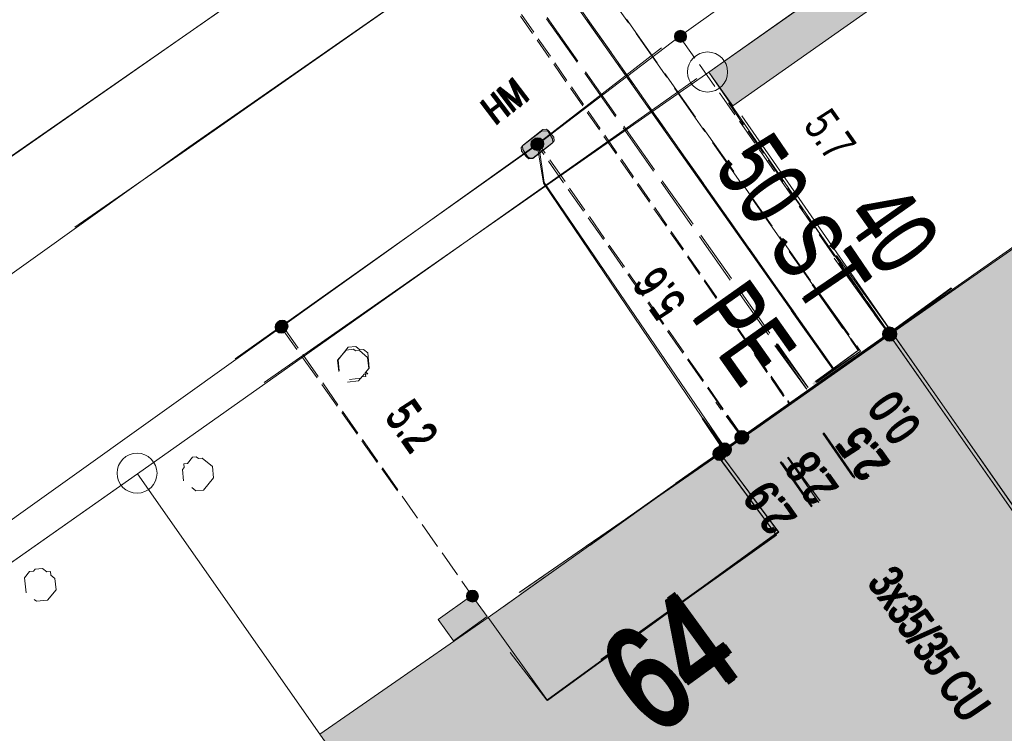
# Model space of a CAD drawing. Header units: metres. Extents: x -740 to 758, y -633 to 854.
# Tile 744 of 1056: x 361 to 377, y -78 to -67. Entities that reach past the tile are written whole.
import ezdxf

# ---------------------------------------------------------------- set-up
doc = ezdxf.new("R2010")
doc.units = ezdxf.units.M
doc.header["$MEASUREMENT"] = 0
for name, pattern in [('333_125', [0.4576, 0.3328, -0.1248]), ('416_125', [0.5408, 0.416, -0.1248]), ('416_416', [0.832, 0.416, -0.416]), ('832_208', [1.04, 0.832, -0.208]), ('832_832', [1.664, 0.832, -0.832])]:
    doc.linetypes.add(name, pattern=pattern)
for name, color, linetype in [('Gas.LOVION', 7, 'Continuous'), ('Gis.LOVION', 7, 'Continuous'), ('Grundkarte.LOVION', 7, 'Continuous'), ('Grundkarte_Text.LOVION', 7, 'Continuous'), ('Strom.LOVION', 7, 'Continuous'), ('StromBemass.LOVION', 7, 'Continuous'), ('Wasser.LOVION', 7, 'Continuous')]:
    doc.layers.add(name, color=color, linetype=linetype)
doc.styles.add('ERSTELLTER_STIL_1', font='arial.ttf')

msp = doc.modelspace()

# ---------------------------------------------------------------- hatches: boundary and pattern name
at = {"layer": 'Gas.LOVION', "linetype": 'Continuous', "lineweight": 13}
for points in [[(373.563, -73.046), (372.94, -73.476), (373.161, -73.765), (373.77, -73.351)], [(373.573, -73.054), (372.95, -73.484), (373.187, -73.786), (373.796, -73.372)], [(373.585, -73.02), (372.962, -73.45), (373.169, -73.755), (373.792, -73.325)], [(373.595, -73.028), (372.972, -73.458), (373.195, -73.776), (373.818, -73.346)]]:
    msp.add_hatch(color=7, dxfattribs=at).paths.add_polyline_path(points)
at = {"layer": 'Gis.LOVION', "linetype": 'Continuous', "lineweight": 18}
msp.add_hatch(color=254, dxfattribs=at).paths.add_polyline_path([(367.784, -76.625), (368.023, -76.957), (368.548, -76.58), (368.309, -76.249)])
at = {"layer": 'Grundkarte.LOVION', "linetype": 'Continuous', "lineweight": 18}
for color, points in [(254, [(372.384, -68.604), (381.317, -62.322), (380.94, -61.797), (372.008, -68.079)]), (9, [(374.822, -72.169), (380.249, -79.914), (385.641, -76.106), (386.539, -77.437), (390.043, -74.878), (383.866, -65.817)]), (9, [(374.832, -72.177), (378.716, -77.738), (385.98, -68.9), (383.908, -65.851)]), (9, [(374.857, -72.127), (380.284, -79.872), (383.38, -77.678), (375.795, -71.444)]), (9, [(374.867, -72.135), (378.75, -77.696), (380.626, -75.414), (375.805, -71.452)]), (9, [(371.329, -86.136), (371.539, -86.47), (378.75, -77.696), (374.867, -72.135), (372.184, -74.023), (368.564, -76.594), (365.934, -78.417)]), (9, [(371.287, -86.101), (372.035, -87.092), (380.94, -80.842), (380.284, -79.872), (374.857, -72.127), (372.175, -74.015), (370.489, -75.214), (366.791, -79.713)]), (9, [(369.049, -76.201), (375.573, -81.563), (378.716, -77.738), (374.832, -72.177), (372.15, -74.065)]), (9, [(369.424, -76.509), (377.555, -83.192), (380.906, -80.884), (380.249, -79.914), (374.822, -72.169), (372.14, -74.057), (370.481, -75.224)])]:
    msp.add_hatch(color=color, dxfattribs=at).paths.add_polyline_path(points)
at = {"layer": 'Strom.LOVION', "linetype": 'Continuous', "lineweight": 13}
for points in [[(369.258, -69.427), (369.56, -69.19), (369.573, -69.174), (369.568, -69.116), (369.498, -69.004), (369.482, -68.991), (369.394, -69), (369.105, -69.22), (369.078, -69.252), (369.084, -69.311), (369.167, -69.406), (369.2, -69.432)], [(369.266, -69.417), (369.568, -69.18), (369.595, -69.148), (369.589, -69.09), (369.506, -68.994), (369.474, -68.968), (369.415, -68.974), (369.113, -69.21), (369.1, -69.226), (369.106, -69.285), (369.176, -69.396), (369.208, -69.422)], [(372.715, -73.651), (371.827, -74.241), (371.964, -74.434), (372.837, -73.832)], [(372.725, -73.66), (371.853, -74.262), (371.974, -74.442), (372.846, -73.84)], [(372.694, -73.677), (371.819, -74.251), (371.956, -74.444), (372.815, -73.858)], [(372.704, -73.686), (371.845, -74.272), (371.966, -74.452), (372.825, -73.866)]]:
    msp.add_hatch(color=7, dxfattribs=at).paths.add_polyline_path(points)
at = {"layer": 'StromBemass.LOVION', "linetype": 'Continuous', "lineweight": 13}
for points in [[(371.641, -67.578), (371.648, -67.568), (371.654, -67.558), (371.658, -67.547), (371.661, -67.535), (371.662, -67.523), (371.662, -67.511), (371.661, -67.5), (371.658, -67.488), (371.653, -67.477), (371.648, -67.467), (371.641, -67.457), (371.632, -67.448), (371.623, -67.441), (371.613, -67.434), (371.602, -67.429), (371.591, -67.426), (371.579, -67.423), (371.567, -67.423), (371.556, -67.424), (371.544, -67.426), (371.533, -67.429), (371.522, -67.435), (371.512, -67.441), (371.503, -67.449), (371.494, -67.457), (371.487, -67.467), (371.482, -67.478), (371.477, -67.489), (371.474, -67.5), (371.473, -67.512), (371.473, -67.524), (371.475, -67.536), (371.478, -67.547), (371.482, -67.558), (371.488, -67.569), (371.495, -67.578), (371.503, -67.587), (371.512, -67.595), (371.522, -67.601), (371.533, -67.606), (371.544, -67.61), (371.556, -67.612), (371.568, -67.613), (371.58, -67.612), (371.592, -67.61), (371.603, -67.606), (371.614, -67.601), (371.624, -67.594), (371.633, -67.587)], [(369.397, -69.264), (369.404, -69.255), (369.41, -69.244), (369.414, -69.233), (369.417, -69.222), (369.419, -69.21), (369.418, -69.198), (369.417, -69.186), (369.414, -69.175), (369.41, -69.164), (369.404, -69.153), (369.397, -69.144), (369.389, -69.135), (369.38, -69.128), (369.369, -69.121), (369.359, -69.116), (369.347, -69.113), (369.336, -69.11), (369.324, -69.11), (369.312, -69.11), (369.3, -69.113), (369.289, -69.116), (369.278, -69.122), (369.268, -69.128), (369.259, -69.135), (369.251, -69.144), (369.244, -69.154), (369.239, -69.164), (369.234, -69.175), (369.231, -69.187), (369.23, -69.199), (369.23, -69.21), (369.231, -69.222), (369.234, -69.234), (369.239, -69.245), (369.245, -69.255), (369.252, -69.265), (369.26, -69.273), (369.269, -69.281), (369.279, -69.287), (369.29, -69.292), (369.301, -69.296), (369.313, -69.298), (369.325, -69.299), (369.336, -69.298), (369.348, -69.296), (369.359, -69.292), (369.37, -69.287), (369.38, -69.28), (369.389, -69.273)], [(369.411, -69.255), (369.418, -69.246), (369.424, -69.235), (369.428, -69.224), (369.431, -69.213), (369.433, -69.201), (369.433, -69.189), (369.431, -69.178), (369.428, -69.166), (369.424, -69.155), (369.418, -69.145), (369.411, -69.135), (369.403, -69.127), (369.394, -69.119), (369.384, -69.113), (369.373, -69.108), (369.362, -69.104), (369.35, -69.102), (369.338, -69.101), (369.327, -69.102), (369.315, -69.104), (369.304, -69.108), (369.293, -69.113), (369.283, -69.12), (369.274, -69.127), (369.266, -69.136), (369.259, -69.145), (369.254, -69.156), (369.249, -69.167), (369.246, -69.178), (369.245, -69.19), (369.245, -69.202), (369.246, -69.213), (369.249, -69.225), (369.254, -69.236), (369.26, -69.246), (369.266, -69.256), (369.275, -69.264), (369.284, -69.272), (369.294, -69.278), (369.304, -69.283), (369.316, -69.287), (369.327, -69.289), (369.339, -69.29), (369.351, -69.289), (369.362, -69.286), (369.374, -69.283), (369.384, -69.278), (369.394, -69.271), (369.403, -69.264)], [(365.405, -72.121), (365.412, -72.111), (365.417, -72.1), (365.422, -72.089), (365.425, -72.078), (365.426, -72.066), (365.426, -72.054), (365.425, -72.042), (365.422, -72.03), (365.417, -72.019), (365.411, -72.009), (365.404, -71.999), (365.396, -71.99), (365.387, -71.983), (365.377, -71.976), (365.366, -71.971), (365.354, -71.968), (365.343, -71.965), (365.331, -71.965), (365.319, -71.965), (365.307, -71.968), (365.296, -71.971), (365.285, -71.977), (365.275, -71.983), (365.265, -71.991), (365.257, -71.999), (365.25, -72.009), (365.245, -72.02), (365.24, -72.031), (365.237, -72.042), (365.236, -72.054), (365.236, -72.066), (365.237, -72.078), (365.24, -72.09), (365.245, -72.101), (365.251, -72.111), (365.258, -72.121), (365.266, -72.13), (365.275, -72.137), (365.285, -72.144), (365.296, -72.149), (365.308, -72.152), (365.319, -72.155), (365.331, -72.155), (365.343, -72.155), (365.355, -72.152), (365.366, -72.149), (365.377, -72.143), (365.387, -72.137), (365.396, -72.129)], [(365.417, -72.105), (365.424, -72.096), (365.43, -72.085), (365.434, -72.074), (365.437, -72.062), (365.439, -72.05), (365.439, -72.039), (365.437, -72.027), (365.434, -72.015), (365.43, -72.004), (365.424, -71.993), (365.417, -71.984), (365.408, -71.975), (365.399, -71.968), (365.389, -71.961), (365.378, -71.956), (365.367, -71.952), (365.355, -71.95), (365.343, -71.95), (365.331, -71.95), (365.319, -71.953), (365.308, -71.956), (365.297, -71.961), (365.287, -71.968), (365.278, -71.976), (365.27, -71.984), (365.263, -71.994), (365.257, -72.004), (365.253, -72.016), (365.25, -72.027), (365.248, -72.039), (365.248, -72.051), (365.25, -72.063), (365.253, -72.075), (365.257, -72.086), (365.263, -72.096), (365.27, -72.106), (365.278, -72.114), (365.288, -72.122), (365.298, -72.128), (365.309, -72.133), (365.32, -72.137), (365.332, -72.139), (365.344, -72.14), (365.356, -72.139), (365.367, -72.137), (365.379, -72.133), (365.39, -72.128), (365.4, -72.122), (365.409, -72.114)], [(374.887, -72.227), (374.893, -72.218), (374.899, -72.208), (374.903, -72.197), (374.906, -72.185), (374.908, -72.174), (374.908, -72.162), (374.906, -72.15), (374.903, -72.139), (374.899, -72.128), (374.893, -72.118), (374.886, -72.108), (374.878, -72.1), (374.869, -72.093), (374.859, -72.086), (374.849, -72.081), (374.837, -72.078), (374.826, -72.076), (374.814, -72.075), (374.803, -72.076), (374.791, -72.078), (374.78, -72.082), (374.769, -72.087), (374.76, -72.093), (374.751, -72.1), (374.743, -72.109), (374.736, -72.118), (374.73, -72.129), (374.726, -72.14), (374.723, -72.151), (374.722, -72.163), (374.722, -72.174), (374.723, -72.186), (374.726, -72.197), (374.73, -72.208), (374.736, -72.218), (374.743, -72.228), (374.751, -72.236), (374.76, -72.244), (374.77, -72.25), (374.781, -72.255), (374.792, -72.258), (374.803, -72.261), (374.815, -72.261), (374.827, -72.261), (374.838, -72.258), (374.849, -72.255), (374.86, -72.25), (374.87, -72.243), (374.879, -72.236)], [(374.89, -72.228), (374.897, -72.218), (374.902, -72.208), (374.907, -72.197), (374.91, -72.186), (374.911, -72.174), (374.911, -72.162), (374.91, -72.151), (374.907, -72.139), (374.902, -72.129), (374.896, -72.118), (374.89, -72.109), (374.882, -72.1), (374.872, -72.093), (374.862, -72.087), (374.852, -72.082), (374.841, -72.078), (374.829, -72.076), (374.817, -72.075), (374.806, -72.076), (374.794, -72.078), (374.783, -72.082), (374.772, -72.087), (374.763, -72.093), (374.753, -72.101), (374.745, -72.109), (374.739, -72.119), (374.733, -72.129), (374.729, -72.14), (374.726, -72.151), (374.724, -72.163), (374.724, -72.175), (374.726, -72.186), (374.729, -72.198), (374.733, -72.209), (374.739, -72.219), (374.746, -72.228), (374.754, -72.237), (374.763, -72.244), (374.773, -72.251), (374.784, -72.256), (374.795, -72.259), (374.806, -72.261), (374.818, -72.262), (374.83, -72.261), (374.841, -72.259), (374.852, -72.255), (374.863, -72.25), (374.873, -72.244), (374.882, -72.237)], [(374.905, -72.21), (374.912, -72.2), (374.918, -72.19), (374.922, -72.179), (374.925, -72.167), (374.927, -72.156), (374.927, -72.144), (374.925, -72.132), (374.922, -72.121), (374.918, -72.11), (374.912, -72.099), (374.905, -72.09), (374.897, -72.081), (374.888, -72.074), (374.878, -72.067), (374.867, -72.062), (374.856, -72.059), (374.844, -72.056), (374.832, -72.056), (374.821, -72.057), (374.809, -72.059), (374.798, -72.062), (374.787, -72.068), (374.777, -72.074), (374.768, -72.081), (374.76, -72.09), (374.753, -72.1), (374.747, -72.11), (374.743, -72.121), (374.74, -72.133), (374.739, -72.144), (374.739, -72.156), (374.74, -72.168), (374.743, -72.179), (374.748, -72.19), (374.753, -72.201), (374.76, -72.21), (374.768, -72.219), (374.777, -72.226), (374.787, -72.233), (374.798, -72.238), (374.809, -72.241), (374.821, -72.243), (374.833, -72.244), (374.845, -72.243), (374.856, -72.241), (374.868, -72.237), (374.878, -72.232), (374.888, -72.226), (374.897, -72.218)], [(374.906, -72.243), (374.913, -72.234), (374.918, -72.223), (374.923, -72.212), (374.925, -72.201), (374.927, -72.189), (374.927, -72.178), (374.925, -72.166), (374.922, -72.155), (374.918, -72.144), (374.912, -72.134), (374.905, -72.124), (374.897, -72.116), (374.888, -72.108), (374.878, -72.102), (374.868, -72.097), (374.857, -72.093), (374.845, -72.091), (374.833, -72.091), (374.822, -72.091), (374.81, -72.094), (374.799, -72.097), (374.789, -72.102), (374.779, -72.109), (374.77, -72.116), (374.762, -72.125), (374.755, -72.134), (374.749, -72.144), (374.745, -72.155), (374.742, -72.167), (374.741, -72.178), (374.741, -72.19), (374.742, -72.202), (374.745, -72.213), (374.749, -72.224), (374.755, -72.234), (374.762, -72.244), (374.77, -72.252), (374.779, -72.26), (374.789, -72.266), (374.8, -72.271), (374.811, -72.274), (374.822, -72.276), (374.834, -72.277), (374.846, -72.276), (374.857, -72.274), (374.868, -72.271), (374.879, -72.265), (374.889, -72.259), (374.898, -72.252)], [(374.909, -72.21), (374.916, -72.201), (374.921, -72.19), (374.926, -72.179), (374.928, -72.168), (374.93, -72.156), (374.93, -72.144), (374.928, -72.133), (374.925, -72.121), (374.921, -72.11), (374.915, -72.1), (374.908, -72.09), (374.9, -72.082), (374.891, -72.074), (374.881, -72.068), (374.87, -72.063), (374.859, -72.059), (374.848, -72.057), (374.836, -72.056), (374.824, -72.057), (374.812, -72.059), (374.801, -72.063), (374.79, -72.068), (374.78, -72.075), (374.771, -72.082), (374.763, -72.091), (374.756, -72.1), (374.751, -72.111), (374.746, -72.122), (374.744, -72.133), (374.742, -72.145), (374.742, -72.157), (374.744, -72.168), (374.747, -72.18), (374.751, -72.191), (374.757, -72.201), (374.764, -72.211), (374.772, -72.219), (374.781, -72.227), (374.791, -72.233), (374.802, -72.238), (374.813, -72.242), (374.825, -72.244), (374.836, -72.245), (374.848, -72.244), (374.86, -72.242), (374.871, -72.238), (374.882, -72.233), (374.892, -72.226), (374.901, -72.219)], [(374.91, -72.244), (374.917, -72.235), (374.922, -72.224), (374.926, -72.213), (374.929, -72.202), (374.931, -72.19), (374.931, -72.179), (374.929, -72.167), (374.926, -72.155), (374.922, -72.145), (374.916, -72.134), (374.909, -72.125), (374.901, -72.116), (374.892, -72.109), (374.882, -72.103), (374.872, -72.098), (374.86, -72.094), (374.849, -72.092), (374.837, -72.091), (374.825, -72.092), (374.814, -72.094), (374.803, -72.098), (374.792, -72.103), (374.782, -72.109), (374.773, -72.117), (374.765, -72.125), (374.758, -72.135), (374.752, -72.145), (374.748, -72.156), (374.745, -72.167), (374.744, -72.179), (374.744, -72.191), (374.745, -72.203), (374.748, -72.214), (374.753, -72.225), (374.758, -72.235), (374.765, -72.245), (374.773, -72.253), (374.783, -72.261), (374.792, -72.267), (374.803, -72.272), (374.814, -72.275), (374.826, -72.278), (374.838, -72.278), (374.849, -72.278), (374.861, -72.275), (374.872, -72.272), (374.883, -72.267), (374.893, -72.26), (374.902, -72.253)], [(374.923, -72.229), (374.93, -72.22), (374.935, -72.209), (374.94, -72.198), (374.942, -72.187), (374.944, -72.175), (374.944, -72.163), (374.942, -72.152), (374.939, -72.14), (374.935, -72.129), (374.929, -72.119), (374.922, -72.109), (374.914, -72.101), (374.905, -72.093), (374.895, -72.087), (374.884, -72.082), (374.873, -72.078), (374.861, -72.076), (374.849, -72.075), (374.838, -72.076), (374.826, -72.078), (374.815, -72.082), (374.804, -72.087), (374.794, -72.093), (374.785, -72.101), (374.777, -72.11), (374.77, -72.119), (374.764, -72.13), (374.76, -72.141), (374.757, -72.152), (374.755, -72.164), (374.756, -72.176), (374.757, -72.188), (374.76, -72.199), (374.764, -72.21), (374.77, -72.22), (374.777, -72.23), (374.785, -72.239), (374.794, -72.246), (374.804, -72.252), (374.815, -72.257), (374.827, -72.261), (374.838, -72.263), (374.85, -72.264), (374.862, -72.263), (374.873, -72.261), (374.885, -72.257), (374.895, -72.252), (374.905, -72.246), (374.915, -72.238)], [(374.927, -72.228), (374.934, -72.218), (374.94, -72.208), (374.944, -72.196), (374.947, -72.185), (374.949, -72.173), (374.949, -72.161), (374.947, -72.149), (374.944, -72.138), (374.94, -72.127), (374.934, -72.116), (374.927, -72.107), (374.919, -72.098), (374.91, -72.09), (374.899, -72.084), (374.889, -72.079), (374.877, -72.075), (374.866, -72.073), (374.854, -72.072), (374.842, -72.073), (374.83, -72.076), (374.819, -72.079), (374.808, -72.084), (374.798, -72.091), (374.789, -72.098), (374.781, -72.107), (374.774, -72.117), (374.768, -72.127), (374.764, -72.138), (374.761, -72.15), (374.759, -72.162), (374.759, -72.174), (374.761, -72.185), (374.764, -72.197), (374.768, -72.208), (374.774, -72.219), (374.781, -72.228), (374.789, -72.237), (374.798, -72.244), (374.809, -72.251), (374.819, -72.256), (374.831, -72.259), (374.842, -72.262), (374.854, -72.262), (374.866, -72.262), (374.878, -72.259), (374.889, -72.256), (374.9, -72.25), (374.91, -72.244), (374.919, -72.236)], [(372.596, -73.823), (372.603, -73.814), (372.609, -73.804), (372.613, -73.793), (372.616, -73.782), (372.617, -73.77), (372.617, -73.759), (372.615, -73.747), (372.613, -73.736), (372.608, -73.725), (372.603, -73.715), (372.596, -73.706), (372.588, -73.697), (372.579, -73.69), (372.569, -73.684), (372.558, -73.679), (372.547, -73.675), (372.536, -73.673), (372.524, -73.672), (372.513, -73.673), (372.501, -73.675), (372.49, -73.679), (372.48, -73.684), (372.47, -73.69), (372.461, -73.697), (372.453, -73.706), (372.446, -73.715), (372.441, -73.726), (372.437, -73.736), (372.434, -73.748), (372.432, -73.759), (372.432, -73.771), (372.434, -73.782), (372.437, -73.794), (372.441, -73.804), (372.447, -73.815), (372.454, -73.824), (372.462, -73.832), (372.471, -73.84), (372.48, -73.846), (372.491, -73.851), (372.502, -73.854), (372.513, -73.857), (372.525, -73.857), (372.537, -73.856), (372.548, -73.854), (372.559, -73.851), (372.57, -73.846), (372.579, -73.839), (372.588, -73.832)], [(372.584, -73.842), (372.591, -73.832), (372.597, -73.822), (372.601, -73.811), (372.604, -73.799), (372.606, -73.787), (372.606, -73.775), (372.604, -73.763), (372.601, -73.752), (372.597, -73.741), (372.591, -73.73), (372.584, -73.721), (372.576, -73.712), (372.566, -73.704), (372.556, -73.698), (372.545, -73.693), (372.534, -73.689), (372.522, -73.687), (372.51, -73.686), (372.498, -73.687), (372.487, -73.689), (372.475, -73.693), (372.464, -73.698), (372.454, -73.705), (372.445, -73.712), (372.437, -73.721), (372.43, -73.731), (372.424, -73.741), (372.42, -73.752), (372.417, -73.764), (372.415, -73.776), (372.415, -73.788), (372.417, -73.8), (372.42, -73.811), (372.424, -73.822), (372.43, -73.833), (372.437, -73.843), (372.445, -73.851), (372.455, -73.859), (372.465, -73.865), (372.476, -73.87), (372.487, -73.874), (372.499, -73.876), (372.511, -73.877), (372.523, -73.876), (372.535, -73.874), (372.546, -73.87), (372.557, -73.865), (372.567, -73.859), (372.576, -73.851)], [(372.593, -73.853), (372.6, -73.843), (372.606, -73.833), (372.61, -73.822), (372.613, -73.811), (372.614, -73.799), (372.614, -73.787), (372.613, -73.776), (372.61, -73.764), (372.606, -73.753), (372.6, -73.743), (372.593, -73.734), (372.585, -73.725), (372.576, -73.718), (372.566, -73.711), (372.555, -73.706), (372.544, -73.703), (372.533, -73.701), (372.521, -73.7), (372.509, -73.701), (372.498, -73.703), (372.487, -73.707), (372.476, -73.712), (372.466, -73.718), (372.457, -73.725), (372.449, -73.734), (372.442, -73.744), (372.437, -73.754), (372.432, -73.765), (372.429, -73.776), (372.428, -73.788), (372.428, -73.8), (372.429, -73.811), (372.432, -73.823), (372.437, -73.833), (372.442, -73.844), (372.449, -73.853), (372.457, -73.862), (372.467, -73.869), (372.476, -73.875), (372.487, -73.88), (372.498, -73.884), (372.51, -73.886), (372.521, -73.887), (372.533, -73.886), (372.545, -73.884), (372.556, -73.88), (372.566, -73.875), (372.576, -73.869), (372.585, -73.861)], [(372.615, -73.833), (372.622, -73.824), (372.628, -73.813), (372.632, -73.802), (372.635, -73.791), (372.636, -73.779), (372.636, -73.767), (372.635, -73.755), (372.632, -73.744), (372.627, -73.733), (372.622, -73.723), (372.615, -73.713), (372.607, -73.704), (372.597, -73.697), (372.587, -73.691), (372.577, -73.686), (372.565, -73.682), (372.554, -73.68), (372.542, -73.679), (372.53, -73.68), (372.519, -73.682), (372.507, -73.686), (372.497, -73.691), (372.487, -73.697), (372.478, -73.705), (372.47, -73.714), (372.463, -73.723), (372.457, -73.734), (372.453, -73.745), (372.45, -73.756), (372.448, -73.768), (372.448, -73.78), (372.45, -73.791), (372.453, -73.803), (372.457, -73.814), (372.463, -73.824), (372.47, -73.834), (372.478, -73.842), (372.487, -73.85), (372.497, -73.856), (372.508, -73.861), (372.519, -73.865), (372.531, -73.867), (372.543, -73.868), (372.554, -73.867), (372.566, -73.865), (372.577, -73.861), (372.588, -73.856), (372.598, -73.849), (372.607, -73.842)], [(372.237, -74.097), (372.243, -74.087), (372.249, -74.077), (372.253, -74.066), (372.256, -74.055), (372.258, -74.043), (372.258, -74.031), (372.256, -74.02), (372.253, -74.008), (372.249, -73.997), (372.243, -73.987), (372.236, -73.978), (372.228, -73.969), (372.219, -73.962), (372.209, -73.955), (372.199, -73.95), (372.187, -73.947), (372.176, -73.945), (372.164, -73.944), (372.152, -73.945), (372.141, -73.947), (372.13, -73.951), (372.119, -73.956), (372.109, -73.962), (372.1, -73.97), (372.092, -73.978), (372.085, -73.988), (372.08, -73.998), (372.075, -74.009), (372.072, -74.02), (372.071, -74.032), (372.071, -74.044), (372.073, -74.055), (372.076, -74.067), (372.08, -74.078), (372.086, -74.088), (372.093, -74.097), (372.101, -74.106), (372.11, -74.113), (372.12, -74.12), (372.13, -74.125), (372.141, -74.128), (372.153, -74.13), (372.165, -74.131), (372.176, -74.13), (372.188, -74.128), (372.199, -74.124), (372.21, -74.119), (372.22, -74.113), (372.229, -74.105)], [(372.253, -74.108), (372.26, -74.099), (372.266, -74.088), (372.27, -74.077), (372.273, -74.065), (372.274, -74.053), (372.274, -74.041), (372.273, -74.029), (372.27, -74.018), (372.265, -74.007), (372.259, -73.996), (372.252, -73.987), (372.244, -73.978), (372.235, -73.97), (372.225, -73.964), (372.214, -73.959), (372.202, -73.955), (372.191, -73.953), (372.179, -73.952), (372.167, -73.953), (372.155, -73.955), (372.144, -73.959), (372.133, -73.964), (372.123, -73.971), (372.114, -73.978), (372.105, -73.987), (372.098, -73.997), (372.093, -74.007), (372.088, -74.018), (372.085, -74.03), (372.084, -74.042), (372.084, -74.054), (372.085, -74.066), (372.088, -74.077), (372.093, -74.089), (372.099, -74.099), (372.106, -74.109), (372.114, -74.117), (372.123, -74.125), (372.133, -74.131), (372.144, -74.136), (372.156, -74.14), (372.167, -74.142), (372.179, -74.143), (372.191, -74.142), (372.203, -74.14), (372.214, -74.136), (372.225, -74.131), (372.235, -74.125), (372.245, -74.117)], [(372.253, -74.078), (372.26, -74.068), (372.265, -74.058), (372.27, -74.047), (372.273, -74.035), (372.274, -74.023), (372.274, -74.012), (372.273, -74), (372.27, -73.989), (372.265, -73.978), (372.259, -73.967), (372.253, -73.958), (372.244, -73.949), (372.235, -73.942), (372.225, -73.935), (372.215, -73.93), (372.203, -73.927), (372.192, -73.925), (372.18, -73.924), (372.168, -73.925), (372.157, -73.927), (372.145, -73.931), (372.135, -73.936), (372.125, -73.942), (372.116, -73.95), (372.108, -73.958), (372.101, -73.968), (372.095, -73.978), (372.091, -73.989), (372.088, -74.001), (372.086, -74.012), (372.086, -74.024), (372.088, -74.036), (372.091, -74.047), (372.095, -74.058), (372.101, -74.068), (372.108, -74.078), (372.116, -74.087), (372.125, -74.094), (372.135, -74.1), (372.146, -74.105), (372.157, -74.109), (372.169, -74.111), (372.181, -74.112), (372.192, -74.111), (372.204, -74.109), (372.215, -74.105), (372.226, -74.1), (372.236, -74.094), (372.245, -74.086)], [(372.265, -74.087), (372.272, -74.078), (372.278, -74.068), (372.282, -74.057), (372.285, -74.045), (372.286, -74.034), (372.286, -74.022), (372.285, -74.011), (372.282, -74), (372.277, -73.989), (372.272, -73.979), (372.265, -73.969), (372.257, -73.961), (372.248, -73.954), (372.238, -73.947), (372.228, -73.943), (372.217, -73.939), (372.205, -73.937), (372.194, -73.936), (372.182, -73.937), (372.171, -73.939), (372.16, -73.943), (372.149, -73.948), (372.14, -73.954), (372.131, -73.961), (372.123, -73.97), (372.116, -73.979), (372.11, -73.989), (372.106, -74), (372.103, -74.011), (372.102, -74.023), (372.102, -74.035), (372.103, -74.046), (372.106, -74.057), (372.111, -74.068), (372.116, -74.078), (372.123, -74.088), (372.131, -74.096), (372.14, -74.103), (372.15, -74.11), (372.16, -74.114), (372.171, -74.118), (372.183, -74.12), (372.194, -74.121), (372.206, -74.12), (372.217, -74.118), (372.228, -74.114), (372.239, -74.109), (372.249, -74.103), (372.257, -74.096)], [(372.319, -74.032), (372.326, -74.023), (372.332, -74.012), (372.336, -74.001), (372.339, -73.99), (372.341, -73.978), (372.341, -73.966), (372.339, -73.954), (372.336, -73.942), (372.332, -73.931), (372.326, -73.921), (372.319, -73.911), (372.311, -73.903), (372.302, -73.895), (372.291, -73.889), (372.281, -73.884), (372.269, -73.88), (372.258, -73.878), (372.246, -73.877), (372.234, -73.878), (372.222, -73.88), (372.211, -73.884), (372.2, -73.889), (372.19, -73.895), (372.181, -73.903), (372.173, -73.912), (372.166, -73.921), (372.16, -73.932), (372.156, -73.943), (372.153, -73.955), (372.151, -73.966), (372.151, -73.978), (372.153, -73.99), (372.156, -74.002), (372.16, -74.013), (372.166, -74.023), (372.173, -74.033), (372.181, -74.041), (372.19, -74.049), (372.201, -74.055), (372.211, -74.06), (372.223, -74.064), (372.234, -74.066), (372.246, -74.067), (372.258, -74.066), (372.27, -74.064), (372.281, -74.06), (372.292, -74.055), (372.302, -74.049), (372.311, -74.041)], [(372.319, -74.032), (372.326, -74.023), (372.332, -74.012), (372.336, -74.001), (372.339, -73.99), (372.341, -73.978), (372.341, -73.966), (372.339, -73.954), (372.336, -73.942), (372.332, -73.931), (372.326, -73.921), (372.319, -73.911), (372.311, -73.903), (372.302, -73.895), (372.291, -73.889), (372.281, -73.884), (372.269, -73.88), (372.258, -73.878), (372.246, -73.877), (372.234, -73.878), (372.222, -73.88), (372.211, -73.884), (372.2, -73.889), (372.19, -73.895), (372.181, -73.903), (372.173, -73.912), (372.166, -73.921), (372.16, -73.932), (372.156, -73.943), (372.153, -73.955), (372.151, -73.966), (372.151, -73.978), (372.153, -73.99), (372.156, -74.002), (372.16, -74.013), (372.166, -74.023), (372.173, -74.033), (372.181, -74.041), (372.19, -74.049), (372.201, -74.055), (372.211, -74.06), (372.223, -74.064), (372.234, -74.066), (372.246, -74.067), (372.258, -74.066), (372.27, -74.064), (372.281, -74.06), (372.292, -74.055), (372.302, -74.049), (372.311, -74.041)], [(372.329, -74.018), (372.336, -74.008), (372.342, -73.998), (372.346, -73.987), (372.349, -73.975), (372.35, -73.964), (372.35, -73.952), (372.349, -73.94), (372.346, -73.929), (372.341, -73.918), (372.336, -73.908), (372.329, -73.898), (372.321, -73.89), (372.312, -73.882), (372.302, -73.876), (372.291, -73.871), (372.28, -73.868), (372.268, -73.865), (372.257, -73.865), (372.245, -73.865), (372.233, -73.868), (372.222, -73.871), (372.212, -73.876), (372.202, -73.883), (372.193, -73.89), (372.185, -73.899), (372.178, -73.908), (372.172, -73.919), (372.168, -73.93), (372.165, -73.941), (372.164, -73.953), (372.164, -73.964), (372.165, -73.976), (372.168, -73.987), (372.172, -73.998), (372.178, -74.009), (372.185, -74.018), (372.193, -74.027), (372.202, -74.034), (372.212, -74.04), (372.223, -74.045), (372.234, -74.049), (372.246, -74.051), (372.257, -74.052), (372.269, -74.051), (372.28, -74.049), (372.292, -74.045), (372.302, -74.04), (372.312, -74.034), (372.321, -74.026)], [(372.329, -74.018), (372.336, -74.008), (372.342, -73.998), (372.346, -73.987), (372.349, -73.975), (372.35, -73.964), (372.35, -73.952), (372.349, -73.94), (372.346, -73.929), (372.341, -73.918), (372.336, -73.908), (372.329, -73.898), (372.321, -73.89), (372.312, -73.882), (372.302, -73.876), (372.291, -73.871), (372.28, -73.868), (372.268, -73.865), (372.257, -73.865), (372.245, -73.865), (372.233, -73.868), (372.222, -73.871), (372.212, -73.876), (372.202, -73.883), (372.193, -73.89), (372.185, -73.899), (372.178, -73.908), (372.172, -73.919), (372.168, -73.93), (372.165, -73.941), (372.164, -73.953), (372.164, -73.964), (372.165, -73.976), (372.168, -73.987), (372.172, -73.998), (372.178, -74.009), (372.185, -74.018), (372.193, -74.027), (372.202, -74.034), (372.212, -74.04), (372.223, -74.045), (372.234, -74.049), (372.246, -74.051), (372.257, -74.052), (372.269, -74.051), (372.28, -74.049), (372.292, -74.045), (372.302, -74.04), (372.312, -74.034), (372.321, -74.026)], [(372.335, -74.045), (372.342, -74.035), (372.348, -74.025), (372.352, -74.014), (372.355, -74.002), (372.356, -73.99), (372.356, -73.978), (372.355, -73.966), (372.352, -73.954), (372.347, -73.943), (372.341, -73.933), (372.334, -73.923), (372.326, -73.914), (372.317, -73.907), (372.307, -73.9), (372.296, -73.895), (372.284, -73.892), (372.272, -73.889), (372.26, -73.889), (372.248, -73.889), (372.237, -73.892), (372.225, -73.895), (372.214, -73.901), (372.204, -73.907), (372.195, -73.915), (372.187, -73.924), (372.18, -73.933), (372.174, -73.944), (372.17, -73.955), (372.167, -73.967), (372.165, -73.979), (372.165, -73.991), (372.167, -74.003), (372.17, -74.014), (372.174, -74.025), (372.18, -74.036), (372.187, -74.046), (372.195, -74.054), (372.205, -74.062), (372.215, -74.068), (372.226, -74.074), (372.237, -74.077), (372.249, -74.079), (372.261, -74.08), (372.273, -74.079), (372.285, -74.077), (372.296, -74.073), (372.307, -74.068), (372.317, -74.062), (372.327, -74.054)], [(372.335, -74.045), (372.342, -74.035), (372.348, -74.025), (372.352, -74.014), (372.355, -74.002), (372.356, -73.99), (372.356, -73.978), (372.355, -73.966), (372.352, -73.954), (372.347, -73.943), (372.341, -73.933), (372.334, -73.923), (372.326, -73.914), (372.317, -73.907), (372.307, -73.9), (372.296, -73.895), (372.284, -73.892), (372.272, -73.889), (372.26, -73.889), (372.248, -73.889), (372.237, -73.892), (372.225, -73.895), (372.214, -73.901), (372.204, -73.907), (372.195, -73.915), (372.187, -73.924), (372.18, -73.933), (372.174, -73.944), (372.17, -73.955), (372.167, -73.967), (372.165, -73.979), (372.165, -73.991), (372.167, -74.003), (372.17, -74.014), (372.174, -74.025), (372.18, -74.036), (372.187, -74.046), (372.195, -74.054), (372.205, -74.062), (372.215, -74.068), (372.226, -74.074), (372.237, -74.077), (372.249, -74.079), (372.261, -74.08), (372.273, -74.079), (372.285, -74.077), (372.296, -74.073), (372.307, -74.068), (372.317, -74.062), (372.327, -74.054)], [(372.343, -74.027), (372.35, -74.018), (372.355, -74.008), (372.36, -73.997), (372.363, -73.985), (372.364, -73.974), (372.364, -73.962), (372.362, -73.95), (372.36, -73.939), (372.355, -73.928), (372.349, -73.918), (372.343, -73.908), (372.334, -73.9), (372.325, -73.892), (372.315, -73.886), (372.305, -73.881), (372.294, -73.877), (372.282, -73.875), (372.27, -73.874), (372.259, -73.875), (372.247, -73.877), (372.236, -73.881), (372.225, -73.886), (372.215, -73.893), (372.206, -73.9), (372.198, -73.909), (372.192, -73.918), (372.186, -73.928), (372.182, -73.939), (372.179, -73.951), (372.177, -73.962), (372.177, -73.974), (372.179, -73.986), (372.182, -73.997), (372.186, -74.008), (372.192, -74.018), (372.199, -74.028), (372.207, -74.036), (372.216, -74.044), (372.226, -74.05), (372.237, -74.055), (372.248, -74.059), (372.259, -74.061), (372.271, -74.062), (372.283, -74.061), (372.294, -74.059), (372.305, -74.055), (372.316, -74.05), (372.326, -74.044), (372.335, -74.036)], [(372.343, -74.027), (372.35, -74.018), (372.355, -74.008), (372.36, -73.997), (372.363, -73.985), (372.364, -73.974), (372.364, -73.962), (372.362, -73.95), (372.36, -73.939), (372.355, -73.928), (372.349, -73.918), (372.343, -73.908), (372.334, -73.9), (372.325, -73.892), (372.315, -73.886), (372.305, -73.881), (372.294, -73.877), (372.282, -73.875), (372.27, -73.874), (372.259, -73.875), (372.247, -73.877), (372.236, -73.881), (372.225, -73.886), (372.215, -73.893), (372.206, -73.9), (372.198, -73.909), (372.192, -73.918), (372.186, -73.928), (372.182, -73.939), (372.179, -73.951), (372.177, -73.962), (372.177, -73.974), (372.179, -73.986), (372.182, -73.997), (372.186, -74.008), (372.192, -74.018), (372.199, -74.028), (372.207, -74.036), (372.216, -74.044), (372.226, -74.05), (372.237, -74.055), (372.248, -74.059), (372.259, -74.061), (372.271, -74.062), (372.283, -74.061), (372.294, -74.059), (372.305, -74.055), (372.316, -74.05), (372.326, -74.044), (372.335, -74.036)], [(368.389, -76.319), (368.396, -76.31), (368.401, -76.299), (368.406, -76.288), (368.408, -76.277), (368.41, -76.265), (368.41, -76.254), (368.408, -76.242), (368.405, -76.231), (368.401, -76.22), (368.395, -76.21), (368.389, -76.2), (368.38, -76.192), (368.371, -76.184), (368.362, -76.178), (368.351, -76.173), (368.34, -76.17), (368.328, -76.167), (368.317, -76.167), (368.305, -76.167), (368.293, -76.17), (368.282, -76.173), (368.272, -76.178), (368.262, -76.185), (368.253, -76.192), (368.245, -76.201), (368.238, -76.21), (368.232, -76.22), (368.228, -76.231), (368.225, -76.243), (368.224, -76.254), (368.224, -76.266), (368.225, -76.278), (368.228, -76.289), (368.233, -76.3), (368.238, -76.31), (368.245, -76.32), (368.253, -76.328), (368.262, -76.335), (368.272, -76.342), (368.283, -76.347), (368.294, -76.35), (368.306, -76.352), (368.317, -76.353), (368.329, -76.352), (368.34, -76.35), (368.351, -76.346), (368.362, -76.341), (368.372, -76.335), (368.381, -76.328)]]:
    msp.add_hatch(color=7, dxfattribs=at).paths.add_polyline_path(points)
at = {"layer": 'Wasser.LOVION', "linetype": 'Continuous', "lineweight": 13}
for points in [[(374.249, -72.506), (373.627, -72.936), (373.863, -73.238), (374.457, -72.811)], [(374.258, -72.496), (373.648, -72.91), (373.871, -73.228), (374.478, -72.785)], [(374.259, -72.514), (373.652, -72.957), (373.873, -73.246), (374.483, -72.832)], [(374.267, -72.504), (373.674, -72.931), (373.881, -73.236), (374.504, -72.806)]]:
    msp.add_hatch(color=7, dxfattribs=at).paths.add_polyline_path(points)

# ---------------------------------------------------------------- linework, layer by layer
at = {"layer": 'Gas.LOVION', "color": 5, "linetype": 'Continuous', "lineweight": 18}
for points in [[(418.207, -29.72), (413.696, -32.851), (412.682, -33.364), (411.978, -33.728), (411.313, -34.178), (399.64, -42.058), (398.663, -42.789), (398.594, -42.84), (389.276, -49.559), (384.402, -53.065), (382.65, -54.344), (380.482, -55.901), (375.889, -59.099), (370.95, -62.552), (367.504, -64.943), (360.917, -69.518)], [(367.719, -64.78), (367.526, -64.917), (360.388, -69.9), (359.266, -70.675), (352.292, -75.524), (351.532, -76.057), (343.754, -81.458), (339.519, -84.384), (335.991, -86.842), (331.055, -90.325), (324.021, -95.313), (323.205, -95.88), (317.972, -99.495), (316.877, -100.238), (312.455, -103.522), (310.776, -104.647), (310.376, -104.937), (307.469, -107.098)]]:
    msp.add_lwpolyline(points, dxfattribs=at)
at = {"layer": 'Gas.LOVION', "color": 5, "linetype": '333_125', "lineweight": 18}
for points in [[(367.504, -64.943), (373.268, -73.261)], [(367.526, -64.917), (373.276, -73.251)], [(372.726, -72.492), (373.258, -73.253)], [(372.734, -72.482), (373.267, -73.243)]]:
    msp.add_lwpolyline(points, dxfattribs=at)
at = {"layer": 'Gis.LOVION', "color": 7, "linetype": 'Continuous', "lineweight": 13}
msp.add_lwpolyline([(367.784, -76.625), (368.309, -76.249), (368.548, -76.58), (368.023, -76.957)], close=True, dxfattribs=at)
at = {"layer": 'Grundkarte.LOVION', "color": 8, "linetype": 'Continuous', "lineweight": 18}
for points in [[(415.299, -33.226), (414.413, -33.845), (411.816, -35.695), (409.16, -37.551), (406.563, -39.401), (403.907, -41.256), (401.309, -43.106), (398.654, -44.962), (396.024, -46.785), (393.4, -48.668), (390.108, -50.97), (386.842, -53.24), (380.258, -57.844), (376.993, -60.114), (370.409, -64.718), (367.143, -66.988), (363.851, -69.29), (362.107, -70.495)], [(406.714, -43.671), (395.237, -51.739), (383.426, -60.017), (372.008, -68.079), (365.063, -72.925)], [(406.714, -43.671), (395.237, -51.739), (383.426, -60.017), (372.008, -68.079), (365.063, -72.925), (372.008, -68.079), (374.832, -72.177), (378.716, -77.738), (374.832, -72.177), (372.008, -68.079), (383.426, -60.017), (387.961, -66.49)], [(368.863, -65.747), (367.151, -66.978), (363.885, -69.248), (360.625, -71.577), (357.333, -73.879), (354.068, -76.149), (350.919, -78.407), (347.765, -80.607), (341.521, -85.06), (338.366, -87.26), (335.244, -89.486), (332.096, -91.745), (319.607, -100.651), (316.458, -102.909), (314.163, -104.523), (311.836, -106.11), (300.359, -114.177)], [(378.716, -77.738), (374.832, -72.177), (383.908, -65.851), (385.98, -68.9)], [(371.82, -68.177), (363.084, -74.351), (340.13, -90.487), (331.171, -96.801), (319.747, -104.804), (307.942, -113.141), (295.468, -121.897), (283.414, -130.405), (271.301, -138.919), (262.729, -144.959), (254.099, -151.005), (251.473, -152.562), (241.203, -158.768), (218.395, -171.254), (204.114, -179.064), (190.895, -186.238), (189.096, -187.182)], [(371.539, -86.47), (371.329, -86.136), (365.934, -78.417), (363.084, -74.351), (371.82, -68.177), (363.084, -74.351), (340.13, -90.487), (331.171, -96.801), (319.747, -104.804), (307.942, -113.141), (295.468, -121.897), (283.414, -130.405), (271.301, -138.919), (262.729, -144.959), (254.099, -151.005), (251.473, -152.562), (241.203, -158.768), (218.395, -171.254), (204.114, -179.064), (190.895, -186.238), (189.096, -187.182)], [(372.527, -68.758), (374.867, -72.135), (378.75, -77.696)], [(378.75, -77.696), (374.867, -72.135), (372.527, -68.758)], [(395.849, -87.926), (389.212, -92.595), (380.94, -80.842), (380.284, -79.872), (374.857, -72.127), (374.002, -70.94), (374.857, -72.127), (380.284, -79.872), (380.94, -80.842), (389.212, -92.595), (380.28, -98.877), (372.035, -87.092), (371.287, -86.101), (366.791, -79.713)], [(389.178, -92.637), (380.906, -80.884), (380.249, -79.914), (374.822, -72.169), (373.967, -70.982), (374.822, -72.169), (380.249, -79.914), (380.906, -80.884), (389.178, -92.637)], [(383.38, -77.678), (380.284, -79.872), (374.857, -72.127), (375.795, -71.444)], [(378.75, -77.696), (374.867, -72.135), (375.805, -71.452)], [(371.539, -86.47), (371.329, -86.136), (365.934, -78.417), (368.564, -76.594), (372.184, -74.023), (374.867, -72.135), (378.75, -77.696)], [(370.489, -75.214), (372.175, -74.015), (374.857, -72.127), (380.284, -79.872), (380.94, -80.842), (372.035, -87.092), (371.287, -86.101), (366.791, -79.713)], [(369.049, -76.201), (372.15, -74.065), (374.832, -72.177), (378.716, -77.738)], [(370.481, -75.224), (372.14, -74.057), (374.822, -72.169), (380.249, -79.914), (380.906, -80.884), (377.555, -83.192)], [(353.076, -108.935), (349.091, -103.236), (348.408, -102.298), (342.986, -94.611), (340.13, -90.487), (351.607, -82.419), (358.207, -91.882), (358.89, -92.82), (362.295, -97.718), (358.89, -92.82), (358.207, -91.882), (351.607, -82.419), (363.084, -74.351), (365.934, -78.417), (371.329, -86.136), (371.539, -86.47)]]:
    msp.add_lwpolyline(points, dxfattribs=at)
at = {"layer": 'Grundkarte.LOVION', "color": 253, "linetype": 'Continuous', "lineweight": 18}
for points in [[(365.063, -72.925), (372.008, -68.079), (383.426, -60.017), (395.237, -51.739), (406.714, -43.671)], [(254.099, -151.005), (262.729, -144.959), (271.301, -138.919), (283.414, -130.405), (295.468, -121.897), (307.942, -113.141), (319.747, -104.804), (336.594, -128.989), (319.747, -104.804), (331.171, -96.801), (340.13, -90.487), (363.084, -74.351), (371.82, -68.177)]]:
    msp.add_lwpolyline(points, dxfattribs=at)
at = {"layer": 'Grundkarte.LOVION', "color": 7, "linetype": 'Continuous', "lineweight": 13}
msp.add_lwpolyline([(372.384, -68.604), (372.008, -68.079), (380.94, -61.797), (381.317, -62.322)], close=True, dxfattribs=at)
at = {"layer": 'Grundkarte.LOVION', "color": 8, "linetype": 'Continuous', "lineweight": 18}
msp.add_lwpolyline([(374.822, -72.169), (383.866, -65.817), (390.043, -74.878), (386.539, -77.437), (385.641, -76.106), (380.249, -79.914)], close=True, dxfattribs=at)
at = {"layer": 'Grundkarte.LOVION', "color": 3, "linetype": 'Continuous', "lineweight": 18}
for points in [[(366.229, -72.752), (366.211, -72.577), (366.344, -72.416), (366.461, -72.404), (366.493, -72.431), (366.551, -72.425), (366.68, -72.531), (366.697, -72.706), (366.644, -72.771), (366.65, -72.829), (366.591, -72.835), (366.539, -72.899), (366.363, -72.916)], [(366.237, -72.742), (366.22, -72.567), (366.378, -72.374), (366.495, -72.362), (366.559, -72.415), (366.618, -72.409), (366.682, -72.462), (366.705, -72.697), (366.652, -72.761), (366.685, -72.787), (366.626, -72.793), (366.573, -72.857), (366.397, -72.874)], [(363.804, -74.458), (363.786, -74.282), (363.813, -74.25), (363.807, -74.192), (363.866, -74.186), (363.945, -74.09), (364.003, -74.084), (364.036, -74.11), (364.094, -74.104), (364.255, -74.237), (364.272, -74.412), (364.114, -74.605), (363.996, -74.616), (363.932, -74.564)], [(361.344, -76.206), (361.321, -75.972), (361.4, -75.875), (361.459, -75.869), (361.485, -75.837), (361.602, -75.826), (361.667, -75.879), (361.725, -75.873), (361.731, -75.932), (361.795, -75.984), (361.812, -76.16), (361.68, -76.321), (361.505, -76.338), (361.473, -76.311)]]:
    msp.add_lwpolyline(points, dxfattribs=at)
at = {"layer": 'Grundkarte.LOVION', "color": 251, "linetype": 'Continuous', "lineweight": 13}
msp.add_lwpolyline([(373.104, -75.263), (369.489, -77.892), (368.564, -76.594), (372.184, -74.023)], close=True, dxfattribs=at)
at = {"layer": 'Grundkarte.LOVION', "color": 8, "linetype": '832_832', "lineweight": 18}
for points in [[(372.184, -74.023), (368.564, -76.594)], [(372.15, -74.065), (369.049, -76.201)], [(372.14, -74.057), (370.481, -75.224)], [(372.175, -74.015), (370.489, -75.214)]]:
    msp.add_lwpolyline(points, dxfattribs=at)
at = {"layer": 'Grundkarte.LOVION', "color": 251, "linetype": 'Continuous', "lineweight": 13}
for points in [[(370.489, -75.214), (372.175, -74.015), (373.094, -75.255), (369.479, -77.884), (368.904, -77.142)], [(369.049, -76.201), (372.15, -74.065), (373.069, -75.305), (370.334, -77.257)], [(370.481, -75.224), (372.14, -74.057), (373.059, -75.297), (370.324, -77.249)]]:
    msp.add_lwpolyline(points, dxfattribs=at)
at = {"layer": 'Grundkarte.LOVION', "color": 9, "linetype": 'Continuous', "lineweight": 18}
for centre, radius in [((371.99, -68.074), 0.313), ((363.078, -74.34), 0.312)]:
    msp.add_circle(centre, radius, dxfattribs=at)
at = {"layer": 'Strom.LOVION', "color": 150, "linetype": 'Continuous', "lineweight": 18}
for points in [[(409.015, -40.905), (408.766, -41.077), (403.488, -44.681), (402.783, -45.179), (394.673, -50.952), (385.642, -57.288), (380.56, -61.08), (379.76, -61.661), (371.554, -67.517), (369.326, -69.213), (364.613, -72.555)], [(371.271, -67.699), (369.347, -69.187), (354.484, -79.803), (353.481, -80.27), (351.438, -81.903), (347.626, -84.478), (339.692, -89.938), (337.02, -91.781), (333.45, -94.258), (329.423, -97.06), (323.96, -100.89), (324.116, -101.126)]]:
    msp.add_lwpolyline(points, dxfattribs=at)
at = {"layer": 'Strom.LOVION', "color": 7, "linetype": 'Continuous', "lineweight": 13}
for points in [[(369.258, -69.427), (369.2, -69.432), (369.167, -69.406), (369.084, -69.311), (369.078, -69.252), (369.105, -69.22), (369.394, -69), (369.482, -68.991), (369.498, -69.004), (369.568, -69.116), (369.573, -69.174), (369.56, -69.19)], [(369.266, -69.417), (369.208, -69.422), (369.176, -69.396), (369.106, -69.285), (369.1, -69.226), (369.113, -69.21), (369.415, -68.974), (369.474, -68.968), (369.506, -68.994), (369.589, -69.09), (369.595, -69.148), (369.568, -69.18)]]:
    msp.add_lwpolyline(points, close=True, dxfattribs=at)
at = {"layer": 'Strom.LOVION', "color": 5, "linetype": 'Continuous', "lineweight": 18}
for points in [[(369.326, -69.213), (369.428, -69.809), (372.261, -73.995)], [(369.347, -69.187), (369.437, -69.799), (372.283, -73.969)], [(371.907, -73.488), (372.235, -73.974)], [(371.915, -73.478), (372.257, -73.948)]]:
    msp.add_lwpolyline(points, dxfattribs=at)
at = {"layer": 'StromBemass.LOVION', "color": 7, "linetype": '416_125', "lineweight": 13}
for points in [[(371.554, -67.517), (374.832, -72.177), (372.537, -73.791), (369.326, -69.213)], [(372.315, -68.557), (374.84, -72.167), (372.545, -73.781), (369.347, -69.187)], [(373.967, -70.982), (374.822, -72.169), (372.527, -73.782), (372.118, -73.231)], [(373.989, -70.956), (374.831, -72.159), (372.535, -73.773), (372.14, -73.205)], [(365.335, -72.071), (367.184, -74.669)], [(365.356, -72.045), (368.309, -76.249)], [(372.527, -73.782), (372.166, -74.025)], [(372.535, -73.773), (372.175, -74.015)], [(372.537, -73.791), (372.176, -74.033)], [(372.545, -73.781), (372.184, -74.023)]]:
    msp.add_lwpolyline(points, dxfattribs=at)
at = {"layer": 'StromBemass.LOVION', "color": 7, "linetype": 'Continuous', "lineweight": 13}
for points in [[(374.257, -74.397), (373.792, -73.718)], [(374.265, -74.387), (373.8, -73.708)], [(374.283, -74.418), (373.802, -73.726)], [(374.291, -74.408), (373.81, -73.716)], [(373.719, -74.789), (373.238, -74.097)], [(373.74, -74.763), (373.246, -74.087)], [(373.729, -74.797), (373.247, -74.105)], [(373.75, -74.771), (373.256, -74.095)], [(373.608, -74.859), (373.126, -74.167)], [(373.616, -74.849), (373.134, -74.157)], [(373.618, -74.867), (373.152, -74.189)], [(373.626, -74.857), (373.16, -74.179)]]:
    msp.add_lwpolyline(points, dxfattribs=at)
for centre, radius in [((371.568, -67.518), 0.0949), ((369.324, -69.204), 0.0945), ((369.339, -69.195), 0.094), ((365.331, -72.06), 0.0954), ((365.343, -72.045), 0.0953), ((374.815, -72.168), 0.0932), ((374.818, -72.169), 0.0935), ((374.833, -72.15), 0.0942), ((374.834, -72.184), 0.0933), ((374.836, -72.15), 0.0941), ((374.837, -72.185), 0.0936), ((374.85, -72.17), 0.0944), ((374.854, -72.167), 0.0949), ((372.525, -73.765), 0.0925), ((372.511, -73.782), 0.0953), ((372.521, -73.793), 0.0934), ((372.542, -73.773), 0.0942), ((372.164, -74.037), 0.0935), ((372.179, -74.048), 0.0954), ((372.18, -74.018), 0.094), ((372.194, -74.028), 0.0923), ((372.246, -73.972), 0.0949), ((372.246, -73.972), 0.0949), ((372.257, -73.958), 0.0935), ((372.257, -73.958), 0.0935), ((372.261, -73.984), 0.0958), ((372.261, -73.984), 0.0958), ((372.271, -73.968), 0.0935), ((372.271, -73.968), 0.0935), ((368.317, -76.26), 0.0932)]:
    msp.add_circle(centre, radius, dxfattribs=at)
at = {"layer": 'Wasser.LOVION', "color": 150, "linetype": 'Continuous', "lineweight": 18}
for points in [[(365.417, -60.669), (365.517, -60.94), (366.269, -61.827), (373.954, -72.721)], [(369.294, -66.074), (373.963, -72.711)], [(373.294, -71.801), (373.945, -72.713)], [(373.302, -71.791), (373.953, -72.703)]]:
    msp.add_lwpolyline(points, dxfattribs=at)
at = {"layer": 'Wasser.LOVION', "color": 7, "linetype": '832_208', "lineweight": 13}
msp.add_lwpolyline([(374.371, -72.444), (373.541, -73.027), (365.869, -62.118), (366.682, -61.521)], close=True, dxfattribs=at)
at = {"layer": 'Wasser.LOVION', "color": 252, "linetype": '416_416', "lineweight": 18}
for points in [[(366.269, -61.827), (373.954, -72.721)], [(369.294, -66.074), (373.963, -72.711)], [(373.294, -71.801), (373.945, -72.713)], [(373.302, -71.791), (373.953, -72.703)]]:
    msp.add_lwpolyline(points, dxfattribs=at)
at = {"layer": 'Wasser.LOVION', "color": 7, "linetype": '832_208', "lineweight": 13}
for points in [[(370.724, -67.25), (374.379, -72.434), (373.562, -73.001), (367.816, -64.859)], [(373.624, -71.399), (374.345, -72.422), (373.531, -73.019), (372.951, -72.219)], [(373.632, -71.39), (374.353, -72.413), (373.553, -72.993), (372.972, -72.193)]]:
    msp.add_lwpolyline(points, dxfattribs=at)

# ---------------------------------------------------------------- texts
at = {"layer": 'Gas.LOVION', "color": 5, "linetype": 'Continuous', "lineweight": 18, "attachment_point": 7, "style": 'ERSTELLTER_STIL_1'}
for s, insert, char_height, rotation in [('{\\A1;\\W0.71559x;50 ST}', (372.082, -69.551), 1.06706, 304.2467), ('{\\A1;\\W0.71557x;50 ST}', (372.061, -69.577), 1.06711, 304.2451)]:
    msp.add_mtext(s, dxfattribs=dict(at, insert=insert, char_height=char_height, rotation=rotation))
at = {"layer": 'Grundkarte_Text.LOVION', "color": 8, "linetype": 'Continuous', "lineweight": 18, "attachment_point": 7, "style": 'ERSTELLTER_STIL_1'}
for s, insert, char_height, rotation in [('{\\A1;\\W0.71561x;64}', (371.121, -78.478), 1.60084, 36.0335), ('{\\A1;\\W0.71562x;64}', (371.156, -78.435), 1.60081, 36.032), ('{\\A1;\\W0.71558x;64}', (371.198, -78.47), 1.60084, 36.0335), ('{\\A1;\\W0.71558x;64}', (371.163, -78.512), 1.60084, 36.0335)]:
    msp.add_mtext(s, dxfattribs=dict(at, insert=insert, char_height=char_height, rotation=rotation))
at = {"layer": 'Strom.LOVION', "color": 7, "linetype": 'Continuous', "lineweight": 13, "attachment_point": 7, "style": 'ERSTELLTER_STIL_1'}
for s, insert, char_height, rotation in [('{\\A1;\\W0.71563x;HM}', (368.67, -68.928), 0.4446, 37.2389), ('{\\A1;\\W0.71558x;HM}', (368.691, -68.902), 0.44462, 37.2454)]:
    msp.add_mtext(s, dxfattribs=dict(at, insert=insert, char_height=char_height, rotation=rotation))
at = {"layer": 'Strom.LOVION', "color": 5, "linetype": 'Continuous', "lineweight": 18, "char_height": 0.53353, "attachment_point": 7, "rotation": 304.2467, "style": 'ERSTELLTER_STIL_1'}
for insert in [(374.459, -76.05), (374.468, -76.04), (374.485, -76.071), (374.494, -76.061)]:
    msp.add_mtext('{\\A1;\\W0.67983x;3x35/35 CU }', dxfattribs=dict(at, insert=insert))
at = {"layer": 'StromBemass.LOVION', "color": 7, "linetype": 'Continuous', "lineweight": 13, "attachment_point": 7, "style": 'ERSTELLTER_STIL_1'}
for s, insert, char_height, rotation in [('{\\A1;\\W0.71557x;5.7}', (373.467, -68.911), 0.53354, 305.2472), ('{\\A1;\\W0.71558x;5.6}', (371.663, -71.689), 0.53356, 125.2405), ('{\\A1;\\W0.71559x;5.6}', (371.685, -71.663), 0.53354, 125.2381), ('{\\A1;\\W0.71561x;5.2}', (366.923, -73.469), 0.53353, 305.246), ('{\\A1;\\W0.71561x;5.2}', (366.945, -73.443), 0.53353, 305.246), ('{\\A1;\\W0.71554x;0.0}', (375.331, -73.626), 0.53356, 125.2405), ('{\\A1;\\W0.71560x;0.0}', (375.341, -73.634), 0.53354, 125.2381), ('{\\A1;\\W0.71558x;0.0}', (375.352, -73.6), 0.53356, 125.2405), ('{\\A1;\\W0.71554x;0.0}', (375.362, -73.608), 0.53356, 125.2405), ('{\\A1;\\W0.71558x;2.5}', (374.826, -74.183), 0.53356, 125.2405), ('{\\A1;\\W0.71559x;2.5}', (374.848, -74.157), 0.53354, 125.2381), ('{\\A1;\\W0.71559x;2.5}', (374.852, -74.204), 0.53354, 125.2381), ('{\\A1;\\W0.71558x;2.5}', (374.874, -74.178), 0.53356, 125.2405), ('{\\A1;\\W0.71554x;2.8}', (374.035, -74.555), 0.53356, 125.2405), ('{\\A1;\\W0.71563x;2.8}', (374.043, -74.545), 0.53354, 125.2381), ('{\\A1;\\W0.71560x;2.8}', (374.061, -74.576), 0.53354, 125.2381), ('{\\A1;\\W0.71554x;2.8}', (374.069, -74.566), 0.53356, 125.2405), ('{\\A1;\\W0.71563x;2.9}', (373.385, -75.017), 0.53354, 125.2381), ('{\\A1;\\W0.71554x;2.9}', (373.393, -75.007), 0.53356, 125.2405), ('{\\A1;\\W0.71554x;2.9}', (373.411, -75.038), 0.53356, 125.2405), ('{\\A1;\\W0.71563x;2.9}', (373.419, -75.029), 0.53354, 125.2381)]:
    msp.add_mtext(s, dxfattribs=dict(at, insert=insert, char_height=char_height, rotation=rotation))
at = {"layer": 'Wasser.LOVION', "color": 150, "linetype": 'Continuous', "lineweight": 18, "char_height": 1.0671, "attachment_point": 7, "rotation": 305.2444, "style": 'ERSTELLTER_STIL_1'}
for s, insert in [('{\\A1;\\W0.71556x;40}', (374.082, -70.366)), ('{\\A1;\\W0.71559x;40}', (374.103, -70.34)), ('{\\A1;\\W0.71557x;PE}', (371.709, -71.884)), ('{\\A1;\\W0.71559x;PE}', (371.73, -71.858))]:
    msp.add_mtext(s, dxfattribs=dict(at, insert=insert))

doc.saveas('drawing.dxf')
